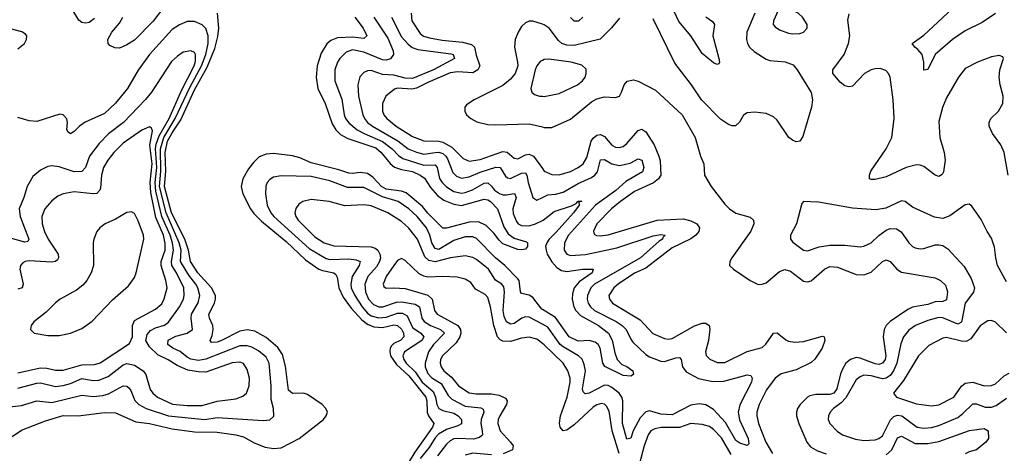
# Model space of a CAD drawing. Header units: inches. Extents: x 1843162 to 1959474, y 907081 to 1016326.
# Tile 625 of 656: x 1947220 to 1952458, y 982151 to 984456. Entities that reach past the tile are written whole.
import ezdxf

# ---------------------------------------------------------------- set-up
doc = ezdxf.new("R2010")
doc.units = ezdxf.units.IN
doc.header["$MEASUREMENT"] = 0
doc.layers.add('B9948', color=7, linetype='Continuous')
doc.layers.add('B9958', color=7, linetype='Continuous')

msp = doc.modelspace()

# ---------------------------------------------------------------- linework, layer by layer
at = {"layer": 'B9948', "color": 5}
for points, elevation in [([(1947617.9, 984462.1), (1947590, 984440.4), (1947570, 984436.9), (1947550, 984441.3), (1947533.8, 984453.8), (1947503.3, 984503.3)], 420), ([(1947990.9, 984530), (1947930, 984447.2), (1947830, 984347.7), (1947790, 984321.5), (1947750, 984305.1), (1947725.6, 984305.6), (1947698.6, 984318.6), (1947689.8, 984329.8), (1947688.4, 984350), (1947709.8, 984390), (1947750, 984437.7), (1947768.9, 984470)], 420), ([(1947150, 982396.6), (1947230, 982404.4), (1947310, 982429.5), (1947390, 982421.5), (1947550, 982459.6), (1947610, 982453.7), (1947661.6, 982458.4), (1947692.8, 982467.2), (1947770, 982509.5), (1947790, 982508.4), (1947799.9, 982499.9), (1947810, 982485.7), (1947832.3, 982432.3), (1947853.5, 982410), (1947892.6, 982390), (1948011.1, 982351.1), (1948204.7, 982330), (1948270, 982341.9), (1948514.9, 982325.1), (1948550.9, 982329.1), (1948571, 982349), (1948569.8, 982390), (1948557.6, 982437.6), (1948557.5, 982510), (1948547.4, 982630), (1948530, 982662), (1948490, 982695.3), (1948455.2, 982715.2), (1948430, 982723.2), (1948390, 982722.6), (1948210, 982650.8), (1948170, 982644.3), (1948130, 982652), (1948110, 982661.9), (1948072.4, 982692.4), (1948034.6, 982710), (1948007.8, 982730), (1948010, 982752), (1948050, 982772.9), (1948111.1, 982790), (1948138.5, 982810), (1948132.1, 982870), (1948134.4, 982890), (1948168.7, 982951.3), (1948178.5, 982990), (1948167.7, 983030), (1948156.4, 983050), (1948118.8, 983098.8), (1948075.5, 983170), (1948078.4, 983230), (1948068, 983270), (1947998.1, 983430), (1947963.7, 983570), (1947970.2, 983650), (1947968, 983770), (1947985.8, 983830), (1948047.3, 983930), (1948124.2, 984095.8), (1948186.5, 984210), (1948209.9, 984269.9), (1948222.2, 984330), (1948222.5, 984370), (1948210, 984409.8), (1948190, 984429), (1948150, 984446.2), (1948110, 984446.5), (1948070, 984428.5), (1948030, 984403.2), (1947910.7, 984270), (1947850, 984187.4), (1947792.6, 984090), (1947730, 984012.2), (1947670, 983957.5), (1947568.6, 983911.4), (1947538, 983890), (1947510, 983861.1), (1947490, 983849.7), (1947477.7, 983857.7), (1947469.8, 983869.8), (1947473.3, 983910), (1947469.7, 983929.7), (1947450, 983949.6), (1947433.3, 983953.3), (1947310, 983914.5), (1947270, 983918.7), (1947210, 983935.4)], 440), ([(1947178.9, 982241.1), (1947230, 982275), (1947356.2, 982323.8), (1947450, 982352), (1947530, 982350.7), (1947670, 982367.5), (1947730, 982366.8), (1947838, 982318), (1947910, 982309.7), (1948030, 982280.9), (1948150, 982265.6), (1948270, 982263.8), (1948370, 982249.7), (1948410, 982237.9), (1948466.3, 982206.3), (1948524.6, 982184.6), (1948570, 982176.2), (1948610, 982180.3), (1948706.6, 982230), (1948835, 982330), (1948850.6, 982350), (1948856.2, 982370), (1948849, 982390), (1948829.1, 982410), (1948750, 982463.6), (1948730, 982471), (1948670, 982468.6), (1948650, 982486), (1948634.4, 982614.4), (1948616.9, 982676.9), (1948593.5, 982713.5), (1948530, 982766.4), (1948470, 982799.7), (1948430, 982807.9), (1948390, 982800.3), (1948292.8, 982750), (1948270, 982742.5), (1948240.7, 982740.7), (1948232.2, 982750), (1948243.5, 982776.5), (1948249.1, 982810), (1948246.9, 982830), (1948228.8, 982870), (1948225.9, 982890), (1948255.3, 982950), (1948261.1, 982970), (1948260.7, 982990), (1948239.6, 983030), (1948167.6, 983110), (1948128.9, 983170), (1948118.1, 983230), (1948098.1, 983290), (1948027.1, 983430), (1947990.2, 983570), (1947997.5, 983650), (1947993.9, 983750), (1948005.6, 983810), (1948030, 983855.2), (1948076.5, 983923.5), (1948150, 984082.6), (1948216.8, 984203.2), (1948257.9, 984302.1), (1948274.1, 984365.9), (1948279.8, 984410), (1948272.1, 984490)], 420), ([(1949003.3, 984470), (1949047.7, 984410), (1949066.9, 984370), (1949050, 984356.2), (1948990, 984362.4), (1948910, 984358.5), (1948874.4, 984345.6), (1948853.4, 984326.6), (1948823, 984277), (1948802.9, 984210), (1948797.5, 984150), (1948805.4, 984090), (1948844.7, 984010), (1948882, 983902), (1948901.9, 983870), (1948925.6, 983845.6), (1948964.7, 983824.7), (1949114.8, 983774.8), (1949142.1, 983750), (1949191, 983691), (1949212.7, 983672.7), (1949250, 983659), (1949310, 983648.6), (1949350.2, 983630), (1949372.6, 983612.6), (1949404.4, 983564.4), (1949441.6, 983521.6), (1949476.5, 983496.5), (1949530, 983475.1), (1949570, 983468.8), (1949690, 983501.3), (1949710, 983498.2), (1949725.1, 983490), (1949762.1, 983450), (1949794.6, 983354.6), (1949817.6, 983317.6), (1949850, 983294.3), (1949914.9, 983274.9), (1949921.5, 983270), (1949920.7, 983250), (1949910, 983236.8), (1949890, 983231.8), (1949870, 983235.1), (1949790, 983264.2), (1949770, 983283.5), (1949741.9, 983321.9), (1949701.6, 983361.6), (1949660.8, 983380.8), (1949610, 983380.1), (1949490, 983347), (1949470, 983348), (1949390, 983427.2), (1949362.2, 983462.2), (1949275.3, 983535.3), (1949250, 983545.1), (1949170, 983555.8), (1949144.4, 983570), (1949098.4, 983618.4), (1949070, 983637.7), (1949030, 983644), (1948990, 983638.1), (1948970, 983639.9), (1948917.9, 983657.9), (1948770, 983694.8), (1948710, 983721.5), (1948670, 983733), (1948570, 983744.3), (1948530, 983740.9), (1948494, 983726), (1948462.7, 983697.3), (1948436.8, 983663.2), (1948406.6, 983610), (1948397.5, 983570), (1948406.4, 983530), (1948448.2, 983450), (1948465.5, 983425.5), (1948505.1, 983385.1), (1948637.1, 983277.1), (1948739.4, 983179.4), (1948810.6, 983130.6), (1948830, 983122.4), (1948891.2, 983111.2), (1948901.3, 983101.3), (1948907.7, 983087.7), (1948917.6, 983030), (1948940.4, 982980.4), (1948982.6, 982922.6), (1949040.5, 982860.5), (1949070, 982837.4), (1949103.6, 982823.6), (1949150, 982820.3), (1949210, 982834.6), (1949230, 982829.7), (1949250, 982811), (1949260.8, 982790), (1949263.9, 982770), (1949247.8, 982752.2), (1949210, 982734.5), (1949197.7, 982722.3), (1949190.1, 982710), (1949188, 982692), (1949192.4, 982670), (1949223.4, 982623.4), (1949290, 982562.6), (1949379.8, 982450), (1949385, 982430), (1949387.5, 982367.5), (1949394, 982350), (1949422.1, 982310), (1949415.5, 982290), (1949322.1, 982157.9), (1949281.6, 982090)], 420), ([(1949102.9, 984470), (1949177.8, 984357.8), (1949207.2, 984290), (1949208, 984270), (1949192.8, 984247.2), (1949170, 984240.6), (1949150, 984242), (1949050, 984283.5), (1948990, 984295.2), (1948956.6, 984283.4), (1948921.9, 984250), (1948909.5, 984230), (1948896.8, 984190), (1948895.9, 984130), (1948932.5, 984032.5), (1948946.5, 983950), (1948953.7, 983930), (1948970, 983906.8), (1949015.5, 983870), (1949051.3, 983850), (1949148.9, 983808.9), (1949200.7, 983770), (1949234.2, 983734.2), (1949257.3, 983717.3), (1949370, 983681.9), (1949430, 983684.4), (1949441.2, 983670), (1949452.1, 983612.1), (1949466.6, 983590), (1949490, 983566.9), (1949530, 983543.1), (1949570, 983534.6), (1949590, 983536.5), (1949628.4, 983551.6), (1949690, 983586.3), (1949710, 983588.4), (1949730, 983571.8), (1949745.2, 983550), (1949771.9, 983531.9), (1949790, 983525.3), (1949810, 983524.5), (1949851.9, 983531.9), (1949861, 983510), (1949843.3, 983450), (1949845.1, 983425.1), (1949862.4, 983382.4), (1949871.5, 983371.5), (1949890, 983361.5), (1949930, 983360.1), (1949963.5, 983370), (1950000, 983387.8)], 440), ([(1949196.7, 984470), (1949250, 984365.1), (1949285.4, 984325.4), (1949308.2, 984308.2), (1949337.2, 984297.2), (1949513.8, 984273.8), (1949525.7, 984270), (1949532.6, 984250), (1949421.5, 984190), (1949310, 984143.4), (1949270, 984144.3), (1949210, 984161.1), (1949150, 984165), (1949090, 984185), (1949070, 984183.5), (1949050, 984174.8), (1949028.7, 984151.3), (1949017.8, 984110), (1949021.7, 984050), (1949044.6, 983950), (1949053.6, 983930), (1949069.1, 983910), (1949096.8, 983890), (1949231.5, 983811.5), (1949286, 983770), (1949330, 983751.4), (1949370, 983741.7), (1949430, 983750.6), (1949450, 983751.2), (1949470, 983744.7), (1949487.4, 983730), (1949495.8, 983715.8), (1949523, 983643), (1949543.4, 983623.4), (1949570, 983613.2), (1949610, 983619.9), (1949670, 983645.9), (1949752.8, 983672.8), (1949774.8, 983670), (1949803.6, 983623.6), (1949814.7, 983614.7), (1949830, 983611.9), (1949890, 983640.1), (1949910, 983641.4), (1949917.9, 983630), (1949925.3, 983590), (1949950, 983510.7), (1949970, 983496.5), (1950000, 983511.1)], 460), ([(1949301.3, 984490), (1949306.1, 984450), (1949350, 984382), (1949368.6, 984368.6), (1949399.6, 984359.6), (1949467.3, 984347.3), (1949576, 984336), (1949623.9, 984323.9), (1949638.9, 984310), (1949647.2, 984267.2), (1949667.9, 984210), (1949656.6, 984190), (1949630, 984173.4), (1949550, 984179.4), (1949510, 984173), (1949390, 984122.3), (1949330, 984091.1), (1949306.6, 984086.6), (1949230, 984091.5), (1949213.4, 984086.6), (1949167.6, 984050), (1949149.5, 984010), (1949149.5, 983970), (1949157.5, 983950), (1949172.5, 983930), (1949223, 983890), (1949310, 983834.7), (1949370, 983812.5), (1949450, 983810.1), (1949470, 983804.4), (1949518.6, 983778.6), (1949578.4, 983718.4), (1949610, 983703.3), (1949670, 983713.2), (1949790, 983755), (1949812.2, 983752.2), (1949850, 983720.4), (1949870, 983715.5), (1949910, 983738.2), (1949930, 983741.7), (1949952.9, 983730), (1950000, 983664.2)], 480), ([(1950000, 984431.8), (1949950, 984447.4), (1949930, 984448), (1949910, 984439.8), (1949890, 984419.7), (1949871, 984390), (1949855.9, 984350), (1949852.6, 984310), (1949868.7, 984230), (1949868.8, 984210), (1949854.6, 984170), (1949830, 984139), (1949790, 984106.6), (1949637.6, 984030), (1949597.2, 984002.8), (1949587.2, 983990), (1949587.2, 983970), (1949597.4, 983950), (1949619.5, 983930), (1949652, 983912), (1949710, 983898.8), (1949750, 983896.4), (1949930, 983902.7), (1950000, 983885.5)], 520), ([(1947210, 984300.5), (1947246, 984330), (1947256, 984350), (1947257.2, 984370), (1947250, 984379), (1947231.5, 984391.5), (1947170, 984406.6)], 440), ([(1947210, 982497.2), (1947310, 982524.4), (1947330, 982526), (1947410, 982506.7), (1947450, 982511.6), (1947490, 982522.8), (1947550, 982548), (1947610, 982537.3), (1947640.9, 982539.1), (1947690, 982558.6), (1947770, 982620.6), (1947790, 982627.7), (1947830, 982619.1), (1947876.6, 982590), (1947890.7, 982570), (1947914.2, 982490), (1947927.5, 982470), (1947952.7, 982450), (1948032.3, 982412.3), (1948110, 982405.4), (1948190, 982405.9), (1948270, 982428.5), (1948370, 982440.1), (1948406, 982454), (1948425.3, 982470), (1948441.1, 982510), (1948441.7, 982550), (1948430, 982597.4), (1948410, 982627.9), (1948390, 982635.8), (1948350, 982632.8), (1948210, 982582.5), (1948170, 982583.3), (1948113.9, 982593.9), (1948057.8, 982617.8), (1948010, 982648.3), (1947955.2, 982675.2), (1947910, 982716.7), (1947891.5, 982750), (1947897.9, 982782.1), (1947915.4, 982804.6), (1947941.4, 982818.6), (1947990, 982831.7), (1948011.8, 982848.2), (1948069, 982930), (1948090.4, 982970), (1948094.9, 982990), (1948091.9, 983030), (1948053.5, 983110), (1948029.1, 983150), (1948027, 983170), (1948038.3, 983230), (1948032.3, 983270), (1948020, 983310), (1947975.2, 983410), (1947944.1, 983544.1), (1947939.7, 983590), (1947948.4, 983670), (1947942.7, 983770), (1947946.3, 983793.7), (1947962, 983838), (1948014.8, 983930), (1948080, 984080), (1948148, 984210), (1948154.8, 984234.8), (1948155.5, 984270), (1948150, 984282), (1948130, 984290.6), (1948090, 984282.9), (1948058.2, 984261.8), (1948027.2, 984232.8), (1947920.9, 984070), (1947889.3, 984030.7), (1947772.1, 983910), (1947691.5, 983848.5), (1947642.1, 983797.8), (1947590.7, 983730), (1947570, 983669.8), (1947550.6, 983649.4), (1947510, 983647.4), (1947430, 983673), (1947390, 983678.9), (1947370, 983675.5), (1947330, 983655.5), (1947290, 983623.1), (1947258.6, 983570), (1947242.1, 983510), (1947217.6, 983450), (1947222.8, 983410), (1947267.3, 983290), (1947262.9, 983277.1), (1947247, 983273), (1947170, 983295)], 460), ([(1950000, 984239.1), (1949990, 984234.8), (1949970.2, 984210), (1949962.7, 984190), (1949939.5, 984090), (1949944.4, 984070), (1949959, 984059), (1949984.7, 984050), (1950000, 984049)], 540), ([(1947210, 982578.2), (1947330, 982604.7), (1947363.5, 982603.5), (1947410, 982593.3), (1947450, 982592.2), (1947550, 982620.8), (1947616.9, 982623.1), (1947648.4, 982631.6), (1947804.6, 982735.4), (1947819.3, 982770), (1947819.7, 982830), (1947830, 982856.2), (1947941.9, 982918.1), (1947974.9, 982945.1), (1947988.7, 982971.3), (1948003.6, 983030), (1947996.3, 983070), (1947971.5, 983150), (1947971.8, 983170), (1947993.5, 983230), (1947993.7, 983266.3), (1947984.1, 983310), (1947944.5, 983404.5), (1947916.9, 983536.9), (1947914, 983590), (1947923.6, 983690), (1947911.9, 983788.1), (1947925.9, 983865.9), (1947920.1, 983880.1), (1947910, 983886.6), (1947870, 983869.2), (1947770, 983799.1), (1947719.6, 983750), (1947687.9, 983710), (1947664.7, 983670), (1947655, 983630), (1947650, 983560.7), (1947646.7, 983550), (1947630, 983532.7), (1947610, 983529.4), (1947510, 983540.4), (1947450, 983530.6), (1947422.4, 983517.6), (1947390, 983493.6), (1947352.8, 983450), (1947337.6, 983410), (1947338.9, 983370), (1947351.8, 983330), (1947371.7, 983290), (1947424.2, 983210), (1947426.8, 983190), (1947420.2, 983179.8), (1947410.1, 983169.9), (1947390, 983166.6), (1947270, 983173.8), (1947249, 983171), (1947236, 983164), (1947224.3, 983150), (1947220.1, 983130), (1947238.1, 983050), (1947232.9, 983030), (1947210, 983023.4)], 480), ([(1950000, 982916.2), (1949997.7, 982917.7), (1949950, 982978.4), (1949930, 982991.6), (1949890, 983000.9), (1949884.3, 983010), (1949876, 983070), (1949870, 983078.1), (1949800.7, 983150), (1949750, 983190.3), (1949650, 983292.6), (1949630, 983301.4), (1949590, 983300.8), (1949530, 983281.3), (1949450, 983234.9), (1949430, 983238.8), (1949411.8, 983270), (1949402.3, 983310), (1949383.3, 983350), (1949333.3, 983410), (1949289.9, 983450), (1949233.3, 983490), (1949150, 983515.1), (1949050, 983564), (1948963.9, 983563.9), (1948870, 983598.9), (1948770, 983621.9), (1948610, 983626), (1948570, 983618.5), (1948550, 983607.1), (1948536.5, 983590), (1948528.9, 983571.1), (1948526.6, 983530), (1948535.7, 983470), (1948555.7, 983430), (1948572.3, 983410), (1948758.9, 983238.9), (1948850, 983185.8), (1948870, 983181.7), (1948970, 983185), (1949010, 983179.1), (1949030.1, 983170.1), (1949026, 983150), (1948988.3, 983090), (1948980.4, 983050), (1948983.6, 983030), (1949002.9, 982990), (1949041.1, 982930), (1949070, 982896.7), (1949090, 982882.6), (1949130, 982871.4), (1949170, 982874.2), (1949230, 982896.1), (1949255.4, 982895.4), (1949281.2, 982881.2), (1949310, 982820.1), (1949353.8, 982790), (1949369.1, 982770), (1949358.4, 982750), (1949266.8, 982690), (1949258.7, 982670), (1949262.9, 982650), (1949275.8, 982630), (1949323.4, 982583.4), (1949360.6, 982530), (1949419.3, 982479.3), (1949432.1, 982450), (1949437.9, 982410), (1949449.1, 982389.1), (1949470, 982377.9), (1949530, 982364.9), (1949552.8, 982350), (1949569.5, 982330), (1949570, 982308.1), (1949550, 982297.3), (1949490, 982277.8), (1949448, 982252), (1949430, 982233.6), (1949397.2, 982182.8), (1949350, 982124.1)], 440), ([(1950000, 982837.7), (1949930, 982874), (1949910, 982876.1), (1949891, 982869), (1949850, 982841.2), (1949830, 982838), (1949810, 982849.1), (1949797.4, 982877.4), (1949792.1, 982910), (1949799.1, 983010), (1949795.4, 983035.4), (1949784.1, 983050), (1949750, 983071.2), (1949712.9, 983130), (1949650, 983181.4), (1949630, 983192.7), (1949590, 983201.2), (1949510.9, 983190.9), (1949430, 983168.5), (1949395.7, 983175.7), (1949375.5, 983195.5), (1949336.7, 983290), (1949290, 983348.6), (1949250, 983383.6), (1949177.2, 983430), (1949090, 983466.2), (1949050, 983472.4), (1948950, 983466.8), (1948865.2, 983490), (1948770, 983500.2), (1948726.4, 983490), (1948705.1, 983474.9), (1948688.6, 983451.4), (1948683.8, 983430), (1948688.7, 983410), (1948700.5, 983390), (1948790, 983301.8), (1948840.2, 983270), (1948890, 983254.2), (1949090, 983248.6), (1949110, 983241.9), (1949125.4, 983230), (1949136.1, 983210), (1949138.3, 983190), (1949133.6, 983170), (1949118.1, 983141.9), (1949071, 983090), (1949054.8, 983050), (1949058.6, 983010), (1949074.6, 982970), (1949101.2, 982941.2), (1949130, 982928.8), (1949152.2, 982930), (1949224.8, 982955.2), (1949250, 982956.5), (1949323, 982943), (1949347.3, 982930), (1949359.3, 982870), (1949371.1, 982851.1), (1949405.7, 982830), (1949459, 982810), (1949480.1, 982790), (1949421, 982730), (1949394.5, 982690), (1949377.1, 982630), (1949376, 982610), (1949390, 982575.1), (1949411.8, 982551.8), (1949461.5, 982521.5), (1949498.4, 982458.4), (1949518.3, 982438.3), (1949590, 982401.9), (1949673.6, 982393.6), (1949685, 982385), (1949688.1, 982370), (1949674.3, 982330), (1949672.2, 982310), (1949679.8, 982270), (1949681.2, 982250), (1949676.7, 982243.2), (1949665.4, 982234.6), (1949633.8, 982226.2), (1949550, 982229.9), (1949530, 982227.2), (1949510, 982217.5), (1949490, 982200.2), (1949442.7, 982137.3)], 460), ([(1950000, 982735.3), (1949970, 982756.9), (1949930, 982768.8), (1949890, 982763.2), (1949830, 982744.8), (1949790, 982747.6), (1949775, 982755), (1949762, 982770), (1949741.1, 982830), (1949724.5, 982930), (1949710, 982978.7), (1949695.3, 982995.3), (1949644.3, 983024.3), (1949619.8, 983059.8), (1949590, 983077), (1949546.5, 983086.5), (1949470, 983091.4), (1949390, 983087.2), (1949370, 983092), (1949344.3, 983104.3), (1949270, 983175.6), (1949250, 983185.7), (1949230, 983175.8), (1949210, 983148.6), (1949169.5, 983090), (1949153.4, 983050), (1949157.3, 983037.3), (1949168.3, 983028.2), (1949210, 983030.8), (1949270, 983026.2), (1949391.6, 982991.6), (1949413.8, 982970), (1949426.2, 982910), (1949441.1, 982890), (1949550.6, 982830), (1949564.6, 982810), (1949567, 982790), (1949561.5, 982770), (1949541.8, 982738.2), (1949468.3, 982670), (1949458.6, 982650), (1949455.7, 982630), (1949461.5, 982610), (1949476.6, 982590), (1949516.6, 982556.6), (1949553.2, 982510), (1949610, 982473), (1949647.1, 982467.1), (1949730, 982467.4), (1949770, 982460.5), (1949804.5, 982444.5), (1949813.1, 982430), (1949809.2, 982410), (1949773.8, 982350), (1949764.7, 982330), (1949762.4, 982310), (1949775.4, 982270), (1949831.5, 982210), (1949844, 982190), (1949841.2, 982170), (1949790.9, 982149.1)], 480), ([(1949730, 982143), (1949630, 982151.5), (1949590, 982141.8)], 480)]:
    msp.add_lwpolyline(points, dxfattribs=dict(at, elevation=elevation))
at = {"layer": 'B9948', "color": 5, "elevation": 520}
msp.add_lwpolyline([(1947814.7, 983434.7), (1947790, 983431.6), (1947730, 983395.9), (1947673.8, 983370), (1947646.5, 983350), (1947630, 983329.7), (1947613.6, 983290), (1947610.1, 983270), (1947612, 983150), (1947599.2, 983110), (1947577, 983070), (1947555.1, 983044.9), (1947521.7, 983018.2), (1947434.9, 982970), (1947410, 982951.3), (1947359.6, 982900.4), (1947294.3, 982850), (1947280.3, 982830), (1947277, 982810), (1947297.3, 982790), (1947370, 982776.8), (1947430, 982776.4), (1947490, 982788.9), (1947550, 982814.4), (1947605.7, 982854.3), (1947713.3, 982966.7), (1947798.7, 983041.3), (1947830, 983084.7), (1947839.6, 983110), (1947880.3, 983290), (1947877.8, 983310), (1947850, 983387.1), (1947830, 983426.2)], close=True, dxfattribs=at)
at = {"layer": 'B9958', "color": 5}
for points, elevation in [([(1952410, 984489.1), (1952339.5, 984440.5), (1952250, 984396.3), (1952182.5, 984350), (1952090.1, 984269.9), (1952050, 984191.1), (1952030, 984186.6), (1952028.7, 984230), (1952020.4, 984270), (1951997.9, 984297.9), (1951981.1, 984310), (1951968.3, 984330), (1952030, 984372.9), (1952230, 984559.8)], 480), ([(1950870, 984470.1), (1950905.4, 984445.4), (1950916.1, 984430), (1950906.2, 984370), (1950938.6, 984250), (1950942, 984230), (1950938.2, 984221.8), (1950930, 984218), (1950910, 984226.1), (1950850, 984275.2), (1950789.6, 984370), (1950726.5, 984446.5), (1950687.1, 984530)], 480), ([(1950410, 984463.1), (1950368, 984412), (1950307.4, 984352.6), (1950170, 984318.1), (1950130, 984319.5), (1950104.2, 984330), (1950086, 984346), (1950035.9, 984410), (1950010, 984428.6), (1950000, 984431.8)], 520), ([(1950216.1, 984470), (1950192.6, 984447.4), (1950170, 984447.7), (1950150, 984468.1)], 480), ([(1951130.1, 984490), (1951087.1, 984390), (1951085.5, 984350), (1951090.8, 984330), (1951102.7, 984310), (1951126.1, 984286.1), (1951190, 984246.6), (1951210, 984239), (1951291, 984231), (1951335, 984215), (1951356.3, 984190), (1951429.5, 984069.5), (1951437.2, 984030), (1951431.5, 983990), (1951385.3, 983834.7), (1951369.3, 983810.7), (1951350, 983806.8), (1951330, 983815.2), (1951311.7, 983830), (1951250, 983921.5), (1951230, 983938.8), (1951190, 983957.3), (1951130, 983964.5), (1951090, 983960.8), (1951070, 983948.8), (1951048.5, 983911.5), (1951027.7, 983892.3), (1951010, 983891.5), (1950990, 983898.2), (1950947.1, 983927.1), (1950846, 984030), (1950793, 984110), (1950705.1, 984225.1), (1950590, 984459.7)], 520), ([(1952477.4, 983630), (1952456.7, 983750), (1952439.6, 983790), (1952394.5, 983850), (1952376.5, 983890), (1952376.5, 983910), (1952385.6, 983930), (1952426.9, 983970), (1952449.7, 984010), (1952452.1, 984050), (1952434.8, 984110), (1952429.8, 984150), (1952433.1, 984190), (1952453.6, 984250), (1952450, 984259), (1952430, 984265.6), (1952390, 984257.6), (1952314.9, 984230), (1952250, 984195.9), (1952213.5, 984150), (1952150, 984039.7), (1952129.4, 983989.4), (1952110, 983914), (1952115, 983830), (1952137.2, 983750), (1952143.5, 983710), (1952133.5, 983646.5), (1952126.5, 983633.5), (1952110, 983621.7), (1952090, 983629.8), (1952030, 983675.9), (1952010, 983683.4), (1951990, 983683.7), (1951935.6, 983670), (1951830, 983620.8), (1951770, 983606.2), (1951750, 983605.7), (1951740.9, 983610), (1951739.7, 983630), (1951748.2, 983650), (1951829.9, 983770), (1951858.6, 983830), (1951870.9, 983930.9), (1951865.7, 984030), (1951850.5, 984150.5), (1951841.8, 984170), (1951826.5, 984186.5), (1951796.4, 984196.4), (1951770, 984195.2), (1951750, 984189.9), (1951713.2, 984170), (1951650, 984102), (1951630, 984098.7), (1951610, 984104.9), (1951584, 984124), (1951545.8, 984170), (1951545.3, 984190), (1951605, 984270), (1951628.7, 984330), (1951636.2, 984370), (1951625.9, 984454.1), (1951632.9, 984487)], 520), ([(1950000, 984049), (1950010, 984048.4), (1950090, 984063.8), (1950186.6, 984110), (1950213.3, 984130), (1950227.6, 984150), (1950233.8, 984170), (1950232.4, 984192.4), (1950210, 984214), (1950153.2, 984230), (1950034, 984246), (1950010, 984243.5), (1950000, 984239.1)], 540), ([(1950000, 983885.5), (1950010, 983883), (1950050, 983882.7), (1950150, 983927.8), (1950261.4, 984018.6), (1950290, 984035.5), (1950330, 984046.2), (1950390, 984042.6), (1950410, 984048.9), (1950422, 984070), (1950435.1, 984110), (1950451.7, 984128.3), (1950484.1, 984135.9), (1950510, 984129.2), (1950601.7, 984081.7), (1950743.9, 983950), (1950813, 983830), (1950840.9, 983730), (1950859, 983690), (1950863.2, 983630), (1950898.9, 983570), (1950970, 983474.7), (1950995.4, 983450), (1951030, 983427.3), (1951105.8, 983405.8), (1951124.2, 983390), (1951125, 983370), (1951110, 983332.1), (1951008.9, 983190), (1950997.6, 983170), (1950995.5, 983150), (1951016.3, 983130), (1951105.3, 983070), (1951148.2, 983048.2), (1951170, 983049.3), (1951190, 983057.8), (1951261.9, 983118.1), (1951290, 983127.7), (1951319.5, 983119.5), (1951390, 983066.5), (1951410, 983062), (1951430, 983067.5), (1951500.6, 983130), (1951530, 983144.1), (1951570, 983139.8), (1951670, 983100.9), (1951710, 983099.2), (1951750, 983113.1), (1951810, 983170.2), (1951830, 983179.3), (1951850, 983170.2), (1951885.5, 983130), (1951910, 983113.4), (1952090, 983083.9), (1952119, 983070), (1952144.5, 983044.5), (1952156.2, 983010), (1952150, 982966.4), (1952130, 982958.6), (1952090, 982955.9), (1952050, 982941.8), (1951970, 982927.6), (1951944.7, 982915.3), (1951850, 982852.4), (1951828.4, 982830), (1951817.7, 982810), (1951812.5, 982770), (1951828, 982670), (1951823.4, 982650), (1951810, 982629.9), (1951790, 982622.9), (1951770, 982626.5), (1951690, 982656.9), (1951670, 982659.5), (1951639.7, 982650), (1951614.8, 982630), (1951598.2, 982601.8), (1951586.5, 982573.5), (1951566.2, 982493.7), (1951550.1, 982470), (1951530, 982462.9), (1951455.8, 982464.2), (1951423, 982457), (1951410, 982449.8), (1951371, 982410), (1951357.6, 982390), (1951351.6, 982370), (1951352.8, 982350), (1951365.4, 982310), (1951406.8, 982210), (1951426.3, 982186.3), (1951464, 982164), (1951510, 982147.9)], 520), ([(1950000, 983664.2), (1950010.2, 983650), (1950050, 983633.6), (1950089.4, 983630.6), (1950150, 983648.7), (1950191.4, 983670), (1950217.9, 983690), (1950236.5, 983723.5), (1950259.6, 983810), (1950270, 983825.8), (1950290, 983842.5), (1950310, 983846.4), (1950330, 983834.4), (1950370, 983789), (1950390, 983779.1), (1950410, 983776.6), (1950430, 983782.1), (1950450, 983797.4), (1950510, 983866.7), (1950530, 983874.4), (1950550, 983860.5), (1950594.1, 983790), (1950619.8, 983730), (1950626.2, 983706.2), (1950630, 983630), (1950618.8, 983610), (1950592.2, 983587.8), (1950490, 983542.8), (1950415.9, 983490), (1950368.8, 983450), (1950290.7, 983370), (1950271.5, 983331.5), (1950275.9, 983315.9), (1950288, 983308), (1950306.9, 983306.9), (1950350, 983312.8), (1950610.3, 983389.7), (1950750, 983397.4), (1950790, 983387.1), (1950822.7, 983370), (1950836.1, 983350), (1950832.9, 983330), (1950817.2, 983310), (1950790, 983290.3), (1950690, 983242.5), (1950550, 983134.6), (1950490, 983108.1), (1950403.7, 983050), (1950379.8, 983030), (1950354.6, 982990), (1950356.8, 982970), (1950372.9, 982950), (1950520.8, 982860.8), (1950588, 982788), (1950650, 982761.5), (1950670, 982758.5), (1950690, 982761.6), (1950810, 982829.5), (1950850, 982843.5), (1950870, 982843.1), (1950886.7, 982830), (1950890.9, 982810.9), (1950883.1, 982750), (1950868.2, 982690), (1950870.8, 982670.8), (1950891.1, 982651.1), (1950930, 982634.5), (1950970, 982634.6), (1951090, 982691.7), (1951170, 982714), (1951189.5, 982730.5), (1951230, 982789.2), (1951250, 982792.1), (1951294.5, 982754.5), (1951310, 982747.5), (1951342.7, 982742.7), (1951390, 982746.1), (1951490, 982773.8), (1951499.1, 982770), (1951502.8, 982750), (1951489.4, 982710), (1951450, 982651.6), (1951430, 982633.6), (1951350, 982595.1), (1951270, 982573.8), (1951239.4, 982550), (1951192.1, 982487.9), (1951153.2, 982410), (1951141, 982370), (1951140.8, 982350), (1951149.6, 982310), (1951188.4, 982210), (1951225.2, 982150)], 480), ([(1950000, 983511.1), (1950030, 983525.7), (1950070, 983528.7), (1950110, 983539.6), (1950190, 983584.3), (1950262.4, 983617.6), (1950279.9, 983630), (1950292.9, 983647.1), (1950310, 983711.2), (1950330, 983712.7), (1950370, 983689.6), (1950410, 983681.2), (1950467.6, 983692.4), (1950510, 983715.5), (1950530, 983708.4), (1950539.6, 983670), (1950533.2, 983646.8), (1950445, 983595), (1950391.8, 983548.2), (1950283.6, 983470), (1950138.4, 983310), (1950118.5, 983270), (1950115.8, 983230), (1950130, 983210.2), (1950150, 983203.1), (1950230, 983207.3), (1950396.2, 983243.8), (1950590, 983307.5), (1950630, 983313.9), (1950653.4, 983310), (1950641.5, 983298.5), (1950639.1, 983290), (1950620.7, 983279.3), (1950522, 983190), (1950277.9, 983050), (1950258.1, 983030), (1950240.1, 982990), (1950239.2, 982970), (1950244.5, 982950), (1950256.4, 982930), (1950277, 982910), (1950392.2, 982852.2), (1950424.4, 982830), (1950446.7, 982810), (1950470, 982757.3), (1950481.5, 982741.5), (1950550, 982675.8), (1950570, 982664.1), (1950630, 982641.5), (1950650, 982638.6), (1950710, 982659.1), (1950730, 982659.6), (1950738.2, 982650), (1950745.6, 982610), (1950764.6, 982584.6), (1950830, 982549.1), (1950907.9, 982532.1), (1950966.1, 982533.9), (1951090, 982569), (1951110, 982563.8), (1951115.6, 982550), (1951113.4, 982530), (1951051.1, 982408.9), (1951041.5, 982370), (1951049.1, 982329.1), (1951094.8, 982230), (1951098.9, 982201.1), (1951090, 982191.8), (1951050, 982205), (1951030, 982219.4), (1950975.2, 982315.2), (1950910, 982384.7), (1950870, 982408.1), (1950834.4, 982414.4), (1950790, 982407.5), (1950690, 982355.6), (1950630, 982358.4), (1950570, 982376.4), (1950550, 982371.9), (1950519.8, 982340.2), (1950483, 982270), (1950470, 982231.8), (1950450, 982226.9), (1950426.9, 982310), (1950428.4, 982430), (1950423.3, 982450), (1950409.4, 982470), (1950370, 982501.5), (1950350, 982511.8), (1950330, 982512.6), (1950250, 982471.6), (1950227.3, 982467.3), (1950217.7, 982477.7), (1950213.7, 982493.7), (1950229.1, 982590), (1950223.1, 982623.1), (1950211.4, 982651.4), (1950191.5, 982670), (1950110, 982716.6), (1950094.2, 982730), (1950030, 982822.1), (1950000, 982837.7)], 460), ([(1950000, 983387.8), (1950004.5, 983390), (1950063.5, 983436.5), (1950154.3, 983465.7), (1950180.4, 983479.6), (1950190, 983490.9), (1950210, 983490.5), (1950194, 983486), (1950196.6, 983470), (1950165.5, 983430), (1950074.2, 983325.8), (1950036.9, 983290), (1950023.4, 983270), (1950017.7, 983250), (1950019.6, 983230), (1950025.7, 983210), (1950050, 983168.3), (1950077.8, 983137.8), (1950102, 983122), (1950130, 983116.6), (1950213.2, 983130), (1950270.4, 983130), (1950265, 983110), (1950196.7, 983063.3), (1950170.1, 983030), (1950160.5, 982999.5), (1950158.4, 982970), (1950168.4, 982930), (1950178.5, 982910), (1950203.4, 982883.4), (1950299.6, 982830), (1950351.6, 982790), (1950372.2, 982752.2), (1950385, 982685), (1950398, 982650), (1950423.4, 982623.4), (1950450, 982613.2), (1950481.1, 982590), (1950484.9, 982570), (1950470, 982562), (1950430, 982565.3), (1950332.1, 982612.1), (1950321.1, 982630), (1950308.2, 982710), (1950296.8, 982730), (1950281.6, 982741.6), (1950250, 982750.9), (1950190, 982747.9), (1950141.9, 982770), (1950070, 982872.7), (1950000, 982916.2)], 440), ([(1952470, 983062.4), (1952421.3, 983150), (1952411.8, 983190), (1952406.2, 983246.2), (1952390, 983295.1), (1952366.3, 983330), (1952334.6, 983394.6), (1952284.1, 983464.1), (1952270, 983476), (1952250, 983472.3), (1952167.4, 983412.6), (1952130, 983399.1), (1952086.5, 983406.5), (1951970, 983459.5), (1951930, 983489.6), (1951910, 983493.3), (1951826.5, 983453.5), (1951774.4, 983445.6), (1951650, 983454.3), (1951470, 983486), (1951390, 983488.7), (1951380.7, 983479.3), (1951351.6, 983370), (1951319.5, 983310), (1951320.5, 983290), (1951333.1, 983273.1), (1951390, 983230.3), (1951410, 983227.1), (1951472.3, 983247.7), (1951530, 983256.8), (1951610, 983258), (1951690, 983248.4), (1951710, 983251.3), (1951750, 983269.3), (1951790.4, 983309.5), (1951830, 983337.4), (1951850, 983345.5), (1951884.3, 983344.3), (1951908.7, 983328.7), (1951950, 983268.9), (1951969.5, 983249.5), (1951983.6, 983243.6), (1952010, 983237.8), (1952030, 983239.3), (1952090, 983259.6), (1952110, 983259.6), (1952130, 983255.3), (1952158, 983238), (1952244.1, 983144.1), (1952281, 983081), (1952298.6, 983030), (1952293, 983007), (1952250.1, 982949.9), (1952230, 982848), (1952210, 982837.7), (1952130, 982871.3), (1952110, 982872.2), (1952050, 982857.8), (1951984.7, 982830), (1951950, 982805), (1951920.5, 982770), (1951906.8, 982733.2), (1951886.3, 982630), (1951868.6, 982590), (1951850, 982564.8), (1951830, 982550.7), (1951810, 982547.6), (1951750, 982563.2), (1951710, 982565.8), (1951690, 982557.9), (1951670, 982541), (1951614.8, 982445.2), (1951590, 982418.8), (1951548.1, 982390), (1951531.1, 982370), (1951522, 982350), (1951520.2, 982330), (1951529.1, 982310), (1951568.1, 982268.1), (1951597.1, 982250), (1951665.7, 982225.7), (1951710, 982218.5), (1951770, 982222.1), (1951790, 982229.5), (1951810, 982244.8), (1951851.5, 982328.5), (1951870, 982346.9), (1951879.1, 982350), (1951890, 982353.2), (1951912.9, 982350), (1951994.9, 982290), (1952030, 982284), (1952070, 982288.7), (1952110, 982298.6), (1952210, 982342), (1952237.5, 982362.5), (1952290, 982414.1), (1952310, 982413.8), (1952356.4, 982396.4), (1952390, 982396.6), (1952414.4, 982405.6), (1952470, 982443.8)], 540), ([(1952470, 982790.9), (1952410, 982848.2), (1952390, 982856.3), (1952370, 982855.6), (1952350, 982843.5), (1952330, 982828.7), (1952279.9, 982760.1), (1952254, 982746), (1952230, 982746.7), (1952150, 982767.2), (1952130, 982763.9), (1952056.5, 982723.5), (1952001.8, 982670), (1951922.2, 982537.8), (1951868.8, 982470), (1951884.9, 982450), (1951990, 982414.2), (1952070, 982403.8), (1952110, 982408.1), (1952190, 982450.2), (1952230, 982507.2), (1952250, 982523.1), (1952290, 982528.6), (1952350, 982509.5), (1952390, 982510.8), (1952410, 982520.1), (1952457.3, 982562.7), (1952483.8, 982576.2)], 560), ([(1950409, 982150), (1950371.3, 982270), (1950355.5, 982375.5), (1950341.9, 982401.9), (1950330, 982412.3), (1950315.3, 982415.3), (1950290, 982409.3), (1950270, 982396.1), (1950170, 982301.8), (1950130, 982274), (1950110, 982270.9), (1950094.6, 982290), (1950091.8, 982311.8), (1950095.8, 982350), (1950132.5, 982450), (1950148.8, 982528.8), (1950148.4, 982550), (1950135.2, 982590), (1950110, 982629.8), (1950010, 982728.1), (1950000, 982735.3)], 480), ([(1951005.1, 982145.1), (1950952.9, 982232.9), (1950910, 982278.4), (1950890, 982292.9), (1950850, 982304.3), (1950790, 982309.4), (1950730, 982288.7), (1950631.6, 982288.4), (1950598.2, 982281.8), (1950576.6, 982270), (1950562.2, 982250), (1950541.3, 982190), (1950470, 981922)], 480), ([(1951830, 982142.4), (1951859.4, 982170), (1951890, 982232.6), (1951910, 982242.1), (1951983.8, 982203.8), (1952050, 982202.6), (1952110, 982214.2), (1952271.8, 982271.8), (1952350, 982282.6), (1952371.4, 982271.4), (1952373, 982230), (1952359.6, 982210), (1952310.1, 982169.9), (1952270, 982159.6), (1952250, 982148)], 520)]:
    msp.add_lwpolyline(points, dxfattribs=dict(at, elevation=elevation))
at = {"layer": 'B9958', "color": 5, "elevation": 540}
msp.add_lwpolyline([(1951281.2, 984518.8), (1951255.4, 984504.6), (1951228.9, 984450), (1951228.7, 984430), (1951237.8, 984417.7), (1951261.6, 984401.6), (1951310, 984383.6), (1951330, 984380.2), (1951370, 984383.1), (1951389.7, 984390.3), (1951409.5, 984410.5), (1951409.6, 984430), (1951384.7, 984470), (1951361.6, 984490), (1951310, 984517.2)], close=True, dxfattribs=at)

doc.saveas('drawing.dxf')
